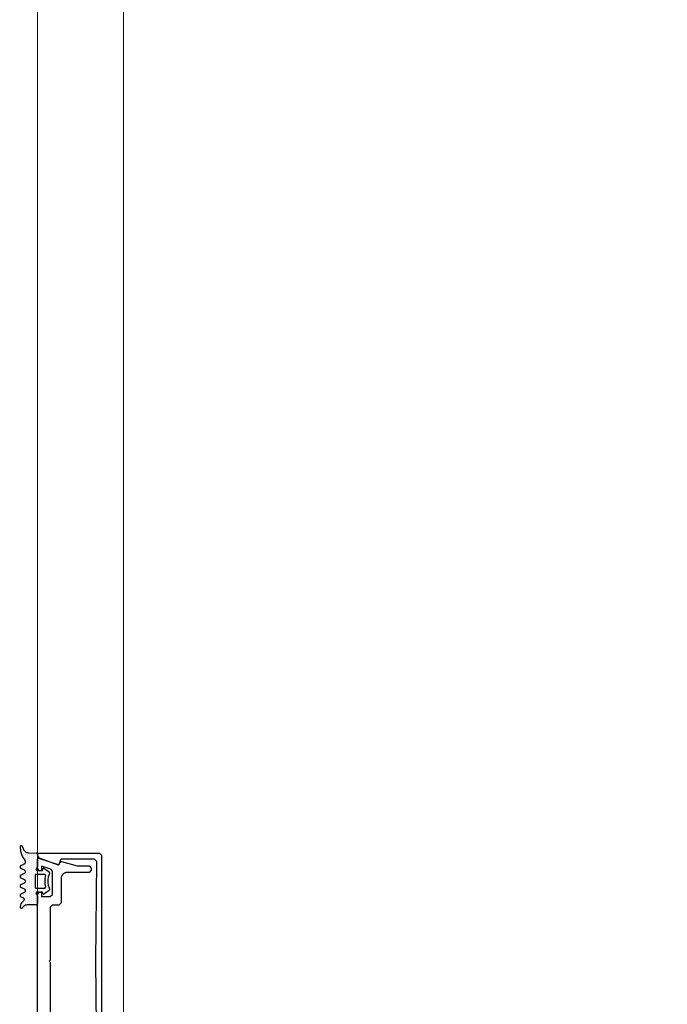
# Model space of a CAD drawing. Extents: x 4615668 to 9294084, y 5325188 to 10688993.
# Tile 275 of 656: x 4639518 to 4639533, y 5327511 to 5327534. Entities that reach past the tile are written whole.
import ezdxf

# ---------------------------------------------------------------- set-up
doc = ezdxf.new("R2010")
doc.units = 0
doc.header["$MEASUREMENT"] = 0
doc.layers.add('A_wymiary', color=152, linetype='Continuous', lineweight=5)
for name, color, linetype in [('CrossSectionsGums', 7, 'Continuous'), ('CrossSectionsProfils', 7, 'Continuous'), ('DIM', 7, 'Continuous')]:
    doc.layers.add(name, color=color, linetype=linetype)
doc.styles.add('Arial Narrow 20', font='arial.ttf', dxfattribs={"height": 20})
doc.dimstyles.new('1do100 ok', dxfattribs={"dimscale": 0.5, "dimtxt": 12, "dimasz": 25, "dimexe": 20, "dimexo": 0, "dimgap": 5, "dimtad": 1, "dimdec": 0, "dimzin": 9, "dimtxsty": 'Arial Narrow 20', "dimblk": 'ARCHTICK', "dimcen": 3, "dimdle": 20, "dimclrd": 256, "dimclre": 256, "dimclrt": 256, "dimadec": 0, "dimazin": 2, "dimtfac": 1, "dimtdec": 0, "dimtix": 1, "dimtmove": 2, "dimatfit": 3, "dimldrblk": 'NONE', "dimfxl": 0, "dimtvp": 1, "dimtolj": 1, "dimtzin": 0, "dimlwd": 5, "dimlwe": 5, "dimarcsym": 0})

# ---------------------------------------------------------------- blocks, each defined once
blk = doc.blocks.new('5032252X', base_point=(219.53, 286.06))
at = {"layer": 'CrossSectionsProfils', "flags": 128}
blk.add_lwpolyline([(242.62, 280.48), (241.63, 276.79), (241.63, 274.06), (241.13, 273.56), (240.63, 273.56), (240.13, 274.06), (240.13, 279.06), (240.12, 279.13), (240.12, 279.19), (240.11, 279.26), (240.1, 279.32), (240.09, 279.39), (240.08, 279.45), (240.06, 279.51), (240.04, 279.58), (240.01, 279.64), (239.99, 279.7), (239.96, 279.76), (239.93, 279.81), (239.89, 279.87), (239.86, 279.92), (239.82, 279.98), (239.78, 280.03), (239.73, 280.08), (239.69, 280.12), (239.64, 280.17), (239.59, 280.21), (239.54, 280.25), (239.49, 280.29), (239.43, 280.33), (239.38, 280.36), (239.32, 280.39), (239.26, 280.42), (239.2, 280.45), (239.14, 280.47), (239.08, 280.49), (239.01, 280.51), (238.95, 280.53), (238.89, 280.54), (238.82, 280.55), (238.76, 280.56), (238.69, 280.56), (238.63, 280.56), (233.03, 280.56), (232.53, 281.06), (232.53, 282.56), (232.03, 283.06), (219.78, 283.06), (219.53, 283.31), (219.28, 283.06), (207.03, 283.06), (206.53, 282.56), (206.53, 281.06), (206.03, 280.56), (200.43, 280.56), (200.36, 280.56), (200.3, 280.56), (200.23, 280.55), (200.17, 280.54), (200.1, 280.53), (200.04, 280.51), (199.98, 280.49), (199.91, 280.47), (199.85, 280.45), (199.79, 280.42), (199.73, 280.39), (199.68, 280.36), (199.62, 280.33), (199.57, 280.29), (199.51, 280.25), (199.46, 280.21), (199.41, 280.17), (199.37, 280.12), (199.32, 280.08), (199.28, 280.03), (199.24, 279.98), (199.2, 279.92), (199.16, 279.87), (199.13, 279.81), (199.1, 279.76), (199.07, 279.7), (199.04, 279.64), (199.02, 279.58), (199, 279.51), (198.98, 279.45), (198.96, 279.39), (198.95, 279.32), (198.94, 279.26), (198.93, 279.19), (198.93, 279.13), (198.93, 279.06), (198.93, 274.06), (198.43, 273.56), (197.93, 273.56), (197.43, 274.06), (197.43, 276.79), (196.44, 280.48), (196.62, 280.84), (196.99, 280.97), (197.12, 281.22), (195.64, 285.8), (195.83, 286.06), (198.03, 286.06), (198.53, 285.56), (198.53, 285.07), (197.45, 285.07), (198.15, 282.91), (198.62, 282.56), (204.03, 282.56), (204.53, 283.06), (204.53, 285.07), (203.53, 285.07), (203.53, 285.56), (204.03, 286.06), (235.03, 286.06), (235.53, 285.56), (235.53, 285.07), (234.53, 285.07), (234.53, 283.06), (235.03, 282.56), (240.43, 282.56), (240.9, 282.91), (241.6, 285.07), (240.53, 285.07), (240.53, 285.56), (241.03, 286.06), (243.23, 286.06), (243.42, 285.8), (241.94, 281.22), (242.06, 280.97), (242.43, 280.84), (242.62, 280.48)], dxfattribs=at)
blk = doc.blocks.new('K41_7891_X', base_point=(69.24231, 1066.76321))
at = {"layer": 'CrossSectionsProfils'}
for p, q in [((44.44231, 1066.76321), (44.24231, 1066.56321)), ((44.24231, 1066.56321), (44.24231, 1052.26321)), ((44.77159, 1066.76321), (44.44231, 1066.76321)), ((45.24143, 1066.43422), (44.77159, 1066.76321)), ((46.88025, 1061.93161), (45.24143, 1066.43422)), ((93.24318, 1066.43422), (91.60437, 1061.93161)), ((93.71303, 1066.76321), (93.24318, 1066.43422)), ((94.04231, 1066.76321), (93.71303, 1066.76321)), ((94.24231, 1066.56321), (94.04231, 1066.76321)), ((94.24231, 1052.26321), (94.24231, 1066.56321)), ((45.54231, 1061.23181), (46.76071, 1061.67527)), ((45.54231, 1053.56323), (45.54231, 1061.23181)), ((46.76071, 1061.67527), (46.88025, 1061.93161)), ((91.60437, 1061.93161), (91.7239, 1061.67527)), ((91.7239, 1061.67527), (92.94231, 1061.23181)), ((92.94231, 1061.23181), (92.94231, 1053.56323)), ((46.04662, 1053.06324), (45.54231, 1053.56323)), ((69.24231, 1053.26321), (46.04662, 1053.06324)), ((92.438, 1053.06324), (69.24231, 1053.26321)), ((92.94231, 1053.56323), (92.438, 1053.06324)), ((44.24231, 1052.26321), (44.74231, 1051.76321)), ((44.74231, 1051.76321), (93.74231, 1051.76321)), ((93.74231, 1051.76321), (94.24231, 1052.26321))]:
    blk.add_line(p, q, dxfattribs=at)
blk = doc.blocks.new('Hatch19036', base_point=(5719.19, 731.85))
at = {"layer": 'CrossSectionsGums', "color": 8}
for p, q in [((6276.66, 666.61), (6276.66, 666.61)), ((6276.9, 666.14), (6276.9, 666.14)), ((6277.14, 666.61), (6277.14, 666.61)), ((6277.37, 665.18), (6277.37, 665.18)), ((6277.38, 666.14), (6277.38, 666.14)), ((6277.61, 665.66), (6277.61, 665.66)), ((6277.85, 666.14), (6277.85, 666.14)), ((6277.85, 665.18), (6277.85, 665.18)), ((6278.09, 665.66), (6278.09, 665.66)), ((6278.33, 665.18), (6278.33, 665.18)), ((6278.57, 665.66), (6278.57, 665.66)), ((6278.8, 665.18), (6278.8, 665.18)), ((6279.04, 665.66), (6279.04, 665.66)), ((6279.28, 666.14), (6279.28, 666.14)), ((6279.28, 665.18), (6279.28, 665.18)), ((6279.52, 666.61), (6279.52, 666.61)), ((6279.52, 665.66), (6279.52, 665.66)), ((6279.76, 666.14), (6279.76, 666.14)), ((6279.76, 665.18), (6279.76, 665.18)), ((6279.99, 665.66), (6279.99, 665.66)), ((6280.23, 665.18), (6280.23, 665.18)), ((6280.71, 665.18), (6280.71, 665.18)), ((6280.95, 665.66), (6280.95, 665.66)), ((6281.18, 665.18), (6281.18, 665.18)), ((6281.19, 666.14), (6281.19, 666.14)), ((6281.42, 666.61), (6281.42, 666.61)), ((6281.42, 665.66), (6281.42, 665.66)), ((6281.66, 666.14), (6281.66, 666.14)), ((6281.66, 665.18), (6281.66, 665.18)), ((6281.9, 666.61), (6281.9, 666.61)), ((6281.9, 665.66), (6281.9, 665.66)), ((6282.14, 666.14), (6282.14, 666.14)), ((6282.14, 665.18), (6282.14, 665.18)), ((6282.38, 665.66), (6282.38, 665.66)), ((6282.61, 665.18), (6282.61, 665.18)), ((6283.09, 665.18), (6283.09, 665.18)), ((6283.33, 665.66), (6283.33, 665.66)), ((6283.57, 666.14), (6283.57, 666.14)), ((6283.57, 665.18), (6283.57, 665.18)), ((6283.8, 666.61), (6283.8, 666.61)), ((6283.8, 665.66), (6283.8, 665.66)), ((6284.04, 666.14), (6284.04, 666.14)), ((6284.04, 665.18), (6284.04, 665.18)), ((6284.28, 665.66), (6284.28, 665.66)), ((6284.52, 665.18), (6284.52, 665.18)), ((6284.99, 665.18), (6284.99, 665.18)), ((6285.23, 665.66), (6285.23, 665.66)), ((6285.47, 666.14), (6285.47, 666.14)), ((6285.47, 665.18), (6285.47, 665.18)), ((6285.71, 666.61), (6285.71, 666.61)), ((6285.71, 665.66), (6285.71, 665.66)), ((6285.95, 666.14), (6285.95, 666.14)), ((6285.95, 665.18), (6285.95, 665.18)), ((6286.19, 666.61), (6286.19, 666.61)), ((6286.19, 665.66), (6286.19, 665.66)), ((6286.42, 666.14), (6286.42, 666.14)), ((6286.42, 665.18), (6286.42, 665.18)), ((6286.66, 665.66), (6286.66, 665.66)), ((6286.9, 665.18), (6286.9, 665.18)), ((6287.38, 665.18), (6287.38, 665.18)), ((6287.61, 665.66), (6287.61, 665.66)), ((6287.85, 665.18), (6287.85, 665.18)), ((6288.09, 665.66), (6288.09, 665.66)), ((6288.33, 666.14), (6288.33, 666.14)), ((6288.33, 665.18), (6288.33, 665.18)), ((6288.57, 665.66), (6288.57, 665.66)), ((6288.8, 666.14), (6288.8, 666.14)), ((6288.8, 665.18), (6288.8, 665.18)), ((6289.04, 665.66), (6289.04, 665.66)), ((6289.28, 666.14), (6289.28, 666.14)), ((6289.28, 665.18), (6289.28, 665.18)), ((6289.52, 666.61), (6289.52, 666.61)), ((6289.52, 665.66), (6289.52, 665.66)), ((6289.76, 666.14), (6289.76, 666.14)), ((6290, 666.61), (6290, 666.61)), ((6290.23, 666.14), (6290.23, 666.14)), ((6290.47, 666.61), (6290.47, 666.61)), ((6277.37, 664.23), (6277.37, 664.23)), ((6277.38, 663.28), (6277.38, 663.28)), ((6277.61, 664.71), (6277.61, 664.71)), ((6277.61, 663.76), (6277.61, 663.76)), ((6277.85, 664.23), (6277.85, 664.23)), ((6277.85, 663.28), (6277.85, 663.28)), ((6278.09, 664.71), (6278.09, 664.71)), ((6278.09, 663.76), (6278.09, 663.76)), ((6278.33, 664.23), (6278.33, 664.23)), ((6278.33, 663.28), (6278.33, 663.28)), ((6278.57, 664.71), (6278.57, 664.71)), ((6278.57, 663.76), (6278.57, 663.76)), ((6278.8, 664.23), (6278.8, 664.23)), ((6278.8, 663.28), (6278.8, 663.28)), ((6279.04, 664.71), (6279.04, 664.71)), ((6279.04, 663.76), (6279.04, 663.76)), ((6279.28, 664.23), (6279.28, 664.23)), ((6279.28, 663.28), (6279.28, 663.28)), ((6279.52, 664.71), (6279.52, 664.71)), ((6279.52, 663.76), (6279.52, 663.76)), ((6279.76, 664.23), (6279.76, 664.23)), ((6279.76, 663.28), (6279.76, 663.28)), ((6279.99, 664.71), (6279.99, 664.71)), ((6279.99, 663.76), (6279.99, 663.76)), ((6280.23, 664.23), (6280.23, 664.23)), ((6280.23, 663.28), (6280.23, 663.28)), ((6280.47, 664.71), (6280.47, 664.71)), ((6280.47, 663.76), (6280.47, 663.76)), ((6280.47, 662.8), (6280.47, 662.8)), ((6280.71, 664.23), (6280.71, 664.23)), ((6280.71, 663.28), (6280.71, 663.28)), ((6280.95, 664.71), (6280.95, 664.71)), ((6280.95, 663.76), (6280.95, 663.76)), ((6280.95, 662.8), (6280.95, 662.8)), ((6281.18, 664.23), (6281.18, 664.23)), ((6281.19, 663.28), (6281.19, 663.28)), ((6281.42, 664.71), (6281.42, 664.71)), ((6281.42, 663.76), (6281.42, 663.76)), ((6281.66, 664.23), (6281.66, 664.23)), ((6281.9, 664.71), (6281.9, 664.71)), ((6281.9, 663.76), (6281.9, 663.76)), ((6282.14, 664.23), (6282.14, 664.23)), ((6282.38, 664.71), (6282.38, 664.71)), ((6282.38, 663.76), (6282.38, 663.76)), ((6282.61, 664.23), (6282.61, 664.23)), ((6282.85, 664.71), (6282.85, 664.71)), ((6282.85, 663.76), (6282.85, 663.76)), ((6283.09, 664.23), (6283.09, 664.23)), ((6283.33, 664.71), (6283.33, 664.71)), ((6283.33, 663.76), (6283.33, 663.76)), ((6283.57, 664.23), (6283.57, 664.23)), ((6283.8, 664.71), (6283.8, 664.71)), ((6283.8, 663.76), (6283.8, 663.76)), ((6284.04, 664.23), (6284.04, 664.23)), ((6284.28, 664.71), (6284.28, 664.71)), ((6284.28, 663.76), (6284.28, 663.76)), ((6284.52, 664.23), (6284.52, 664.23)), ((6284.52, 663.28), (6284.52, 663.28)), ((6284.76, 664.71), (6284.76, 664.71)), ((6284.76, 663.76), (6284.76, 663.76)), ((6284.76, 662.8), (6284.76, 662.8)), ((6284.99, 664.23), (6284.99, 664.23)), ((6285, 663.28), (6285, 663.28)), ((6285.23, 664.71), (6285.23, 664.71)), ((6285.23, 663.76), (6285.23, 663.76)), ((6285.23, 662.8), (6285.23, 662.8)), ((6285.47, 664.23), (6285.47, 664.23)), ((6285.47, 663.28), (6285.47, 663.28)), ((6285.71, 664.71), (6285.71, 664.71)), ((6285.71, 663.76), (6285.71, 663.76)), ((6285.95, 664.23), (6285.95, 664.23)), ((6285.95, 663.28), (6285.95, 663.28)), ((6286.19, 664.71), (6286.19, 664.71)), ((6286.19, 663.76), (6286.19, 663.76)), ((6286.42, 664.23), (6286.42, 664.23)), ((6286.42, 663.28), (6286.42, 663.28)), ((6286.66, 664.71), (6286.66, 664.71)), ((6286.66, 663.76), (6286.66, 663.76)), ((6286.9, 664.23), (6286.9, 664.23)), ((6286.9, 663.28), (6286.9, 663.28)), ((6287.14, 664.71), (6287.14, 664.71)), ((6287.14, 663.76), (6287.14, 663.76)), ((6287.38, 664.23), (6287.38, 664.23)), ((6287.38, 663.28), (6287.38, 663.28)), ((6287.61, 664.71), (6287.61, 664.71)), ((6287.61, 663.76), (6287.61, 663.76)), ((6287.85, 664.23), (6287.85, 664.23)), ((6287.85, 663.28), (6287.85, 663.28)), ((6288.09, 664.71), (6288.09, 664.71)), ((6288.09, 663.76), (6288.09, 663.76)), ((6288.33, 664.23), (6288.33, 664.23)), ((6288.33, 663.28), (6288.33, 663.28)), ((6288.57, 664.71), (6288.57, 664.71)), ((6288.57, 663.76), (6288.57, 663.76)), ((6288.8, 664.23), (6288.8, 664.23)), ((6288.8, 663.28), (6288.8, 663.28)), ((6289.04, 664.71), (6289.04, 664.71)), ((6289.04, 663.76), (6289.04, 663.76)), ((6289.28, 664.23), (6289.28, 664.23)), ((6279.76, 661.37), (6279.76, 661.37)), ((6280.23, 661.37), (6280.23, 661.37)), ((6280.47, 661.85), (6280.47, 661.85)), ((6280.47, 660.9), (6280.47, 660.9)), ((6280.71, 662.33), (6280.71, 662.33)), ((6280.71, 661.37), (6280.71, 661.37)), ((6280.71, 660.42), (6280.71, 660.42)), ((6280.95, 661.85), (6280.95, 661.85)), ((6280.95, 660.9), (6280.95, 660.9)), ((6281.19, 660.42), (6281.19, 660.42)), ((6281.42, 660.9), (6281.42, 660.9)), ((6281.66, 660.42), (6281.66, 660.42)), ((6281.9, 660.9), (6281.9, 660.9)), ((6282.14, 660.42), (6282.14, 660.42)), ((6282.38, 660.9), (6282.38, 660.9)), ((6282.85, 660.9), (6282.85, 660.9)), ((6283.33, 660.9), (6283.33, 660.9)), ((6283.57, 660.42), (6283.57, 660.42)), ((6283.8, 660.9), (6283.8, 660.9)), ((6284.04, 660.42), (6284.04, 660.42)), ((6284.28, 660.9), (6284.28, 660.9)), ((6284.52, 662.33), (6284.52, 662.33)), ((6284.52, 661.37), (6284.52, 661.37)), ((6284.52, 660.42), (6284.52, 660.42)), ((6284.76, 661.85), (6284.76, 661.85)), ((6284.76, 660.9), (6284.76, 660.9)), ((6284.99, 662.33), (6284.99, 662.33)), ((6284.99, 661.37), (6284.99, 661.37)), ((6285, 660.42), (6285, 660.42)), ((6285.23, 661.85), (6285.23, 661.85)), ((6285.23, 660.9), (6285.23, 660.9)), ((6285.47, 661.37), (6285.47, 661.37))]:
    blk.add_line(p, q, dxfattribs=at)
blk = doc.blocks.new('120480', base_point=(6282.48, 662.75))
at = {"layer": 'CrossSectionsGums', "color": 1}
for p, q in [((6276.5, 666.64), (6276.48, 666.59)), ((6276.48, 666.59), (6276.48, 666.54)), ((6276.48, 666.54), (6276.49, 666.49)), ((6276.49, 666.49), (6276.5, 666.44)), ((6276.51, 666.69), (6276.5, 666.64)), ((6276.5, 666.44), (6276.52, 666.39)), ((6276.54, 666.73), (6276.51, 666.69)), ((6276.52, 666.39), (6276.55, 666.35)), ((6276.58, 666.77), (6276.54, 666.73)), ((6276.55, 666.35), (6276.59, 666.32)), ((6276.62, 666.8), (6276.58, 666.77)), ((6276.59, 666.32), (6276.63, 666.29)), ((6276.66, 666.82), (6276.62, 666.8)), ((6276.81, 666.17), (6276.63, 666.29)), ((6276.71, 666.84), (6276.66, 666.82)), ((6276.76, 666.85), (6276.71, 666.84)), ((6276.81, 666.85), (6276.76, 666.85)), ((6277.16, 666.78), (6276.81, 666.85)), ((6276.96, 666.02), (6276.81, 666.17)), ((6277.08, 665.85), (6276.96, 666.02)), ((6277.17, 665.66), (6277.08, 665.85)), ((6277.49, 666.66), (6277.16, 666.78)), ((6277.22, 665.45), (6277.17, 665.66)), ((6277.24, 665.24), (6277.22, 665.45)), ((6277.24, 663.15), (6277.24, 665.24)), ((6277.79, 666.48), (6277.49, 666.66)), ((6278.05, 666.24), (6277.79, 666.48)), ((6278.28, 665.97), (6278.05, 666.24)), ((6278.28, 665.97), (6278.31, 665.93)), ((6278.31, 665.93), (6278.35, 665.9)), ((6278.35, 665.9), (6278.39, 665.87)), ((6278.39, 665.87), (6278.44, 665.85)), ((6278.44, 665.85), (6278.5, 665.84)), ((6278.5, 665.84), (6278.55, 665.84)), ((6278.55, 665.84), (6278.6, 665.85)), ((6278.6, 665.85), (6278.65, 665.87)), ((6278.65, 665.87), (6278.7, 665.89)), ((6278.7, 665.89), (6278.74, 665.93)), ((6278.74, 665.93), (6278.77, 665.97)), ((6278.77, 665.97), (6278.8, 666.01)), ((6278.8, 666.01), (6279.08, 666.62)), ((6279.11, 666.68), (6279.08, 666.62)), ((6279.16, 666.73), (6279.11, 666.68)), ((6279.21, 666.78), (6279.16, 666.73)), ((6279.27, 666.81), (6279.21, 666.78)), ((6279.34, 666.83), (6279.27, 666.81)), ((6279.41, 666.85), (6279.34, 666.83)), ((6279.48, 666.85), (6279.41, 666.85)), ((6279.55, 666.83), (6279.48, 666.85)), ((6279.61, 666.81), (6279.55, 666.83)), ((6279.67, 666.78), (6279.61, 666.81)), ((6279.72, 666.73), (6279.67, 666.78)), ((6279.77, 666.68), (6279.72, 666.73)), ((6279.8, 666.62), (6279.77, 666.68)), ((6279.8, 666.62), (6280.18, 665.81)), ((6280.18, 665.81), (6280.21, 665.75)), ((6280.21, 665.75), (6280.26, 665.7)), ((6280.26, 665.7), (6280.31, 665.65)), ((6280.31, 665.65), (6280.37, 665.62)), ((6280.37, 665.62), (6280.44, 665.6)), ((6280.44, 665.6), (6280.51, 665.58)), ((6280.51, 665.58), (6280.58, 665.58)), ((6280.58, 665.58), (6280.65, 665.6)), ((6280.65, 665.6), (6280.71, 665.62)), ((6280.71, 665.62), (6280.77, 665.65)), ((6280.77, 665.65), (6280.82, 665.7)), ((6280.82, 665.7), (6280.87, 665.75)), ((6280.87, 665.75), (6280.9, 665.81)), ((6280.9, 665.81), (6281.28, 666.62)), ((6281.31, 666.68), (6281.28, 666.62)), ((6281.36, 666.73), (6281.31, 666.68)), ((6281.41, 666.78), (6281.36, 666.73)), ((6281.47, 666.81), (6281.41, 666.78)), ((6281.54, 666.83), (6281.47, 666.81)), ((6281.61, 666.85), (6281.54, 666.83)), ((6281.68, 666.85), (6281.61, 666.85)), ((6281.75, 666.83), (6281.68, 666.85)), ((6281.81, 666.81), (6281.75, 666.83)), ((6281.87, 666.78), (6281.81, 666.81)), ((6281.92, 666.73), (6281.87, 666.78)), ((6281.97, 666.68), (6281.92, 666.73)), ((6282, 666.62), (6281.97, 666.68)), ((6282, 666.62), (6282.38, 665.81)), ((6282.38, 665.81), (6282.41, 665.75)), ((6282.41, 665.75), (6282.46, 665.7)), ((6282.46, 665.7), (6282.51, 665.65)), ((6282.51, 665.65), (6282.57, 665.62)), ((6282.57, 665.62), (6282.64, 665.6)), ((6282.64, 665.6), (6282.71, 665.58)), ((6282.71, 665.58), (6282.78, 665.58)), ((6282.78, 665.58), (6282.85, 665.6)), ((6282.85, 665.6), (6282.91, 665.62)), ((6282.91, 665.62), (6282.97, 665.65)), ((6282.97, 665.65), (6283.02, 665.7)), ((6283.02, 665.7), (6283.07, 665.75)), ((6283.07, 665.75), (6283.1, 665.81)), ((6283.1, 665.81), (6283.48, 666.62)), ((6283.51, 666.68), (6283.48, 666.62)), ((6283.56, 666.73), (6283.51, 666.68)), ((6283.61, 666.78), (6283.56, 666.73)), ((6283.67, 666.81), (6283.61, 666.78)), ((6283.74, 666.83), (6283.67, 666.81)), ((6283.81, 666.85), (6283.74, 666.83)), ((6283.88, 666.85), (6283.81, 666.85)), ((6283.95, 666.83), (6283.88, 666.85)), ((6284.01, 666.81), (6283.95, 666.83)), ((6284.07, 666.78), (6284.01, 666.81)), ((6284.12, 666.73), (6284.07, 666.78)), ((6284.17, 666.68), (6284.12, 666.73)), ((6284.2, 666.62), (6284.17, 666.68)), ((6284.2, 666.62), (6284.58, 665.81)), ((6284.58, 665.81), (6284.61, 665.75)), ((6284.61, 665.75), (6284.66, 665.7)), ((6284.66, 665.7), (6284.71, 665.65)), ((6284.71, 665.65), (6284.77, 665.62)), ((6284.77, 665.62), (6284.84, 665.6)), ((6284.84, 665.6), (6284.91, 665.58)), ((6284.91, 665.58), (6284.98, 665.58)), ((6284.98, 665.58), (6285.05, 665.6)), ((6285.05, 665.6), (6285.11, 665.62)), ((6285.11, 665.62), (6285.17, 665.65)), ((6285.17, 665.65), (6285.22, 665.7)), ((6285.22, 665.7), (6285.27, 665.75)), ((6285.27, 665.75), (6285.3, 665.81)), ((6285.3, 665.81), (6285.68, 666.62)), ((6285.71, 666.68), (6285.68, 666.62)), ((6285.76, 666.73), (6285.71, 666.68)), ((6285.81, 666.78), (6285.76, 666.73)), ((6285.87, 666.81), (6285.81, 666.78)), ((6285.94, 666.83), (6285.87, 666.81)), ((6286.01, 666.85), (6285.94, 666.83)), ((6286.08, 666.85), (6286.01, 666.85)), ((6286.15, 666.83), (6286.08, 666.85)), ((6286.21, 666.81), (6286.15, 666.83)), ((6286.27, 666.78), (6286.21, 666.81)), ((6286.32, 666.73), (6286.27, 666.78)), ((6286.37, 666.68), (6286.32, 666.73)), ((6286.4, 666.62), (6286.37, 666.68)), ((6286.4, 666.62), (6286.75, 665.87)), ((6286.75, 665.87), (6286.8, 665.79)), ((6286.8, 665.79), (6286.86, 665.72)), ((6286.86, 665.72), (6286.93, 665.67)), ((6286.93, 665.67), (6287.01, 665.62)), ((6287.01, 665.62), (6287.1, 665.59)), ((6287.1, 665.59), (6287.19, 665.58)), ((6287.19, 665.58), (6287.28, 665.59)), ((6287.28, 665.59), (6287.37, 665.61)), ((6287.37, 665.61), (6287.45, 665.65)), ((6287.45, 665.65), (6287.52, 665.7)), ((6288.22, 666.18), (6287.52, 665.7)), ((6288.98, 666.54), (6288.22, 666.18)), ((6289.8, 666.76), (6288.98, 666.54)), ((6289.34, 664.98), (6289.24, 663.13)), ((6289.37, 665.17), (6289.34, 664.98)), ((6289.42, 665.37), (6289.37, 665.17)), ((6289.52, 665.54), (6289.42, 665.37)), ((6289.63, 665.7), (6289.52, 665.54)), ((6289.78, 665.84), (6289.63, 665.7)), ((6289.94, 665.96), (6289.78, 665.84)), ((6290.64, 666.85), (6289.8, 666.76)), ((6290.13, 666.04), (6289.94, 665.96)), ((6290.74, 666.27), (6290.13, 666.04)), ((6290.69, 666.84), (6290.64, 666.85)), ((6290.74, 666.83), (6290.69, 666.84)), ((6290.79, 666.81), (6290.74, 666.83)), ((6290.74, 666.27), (6290.79, 666.29)), ((6290.83, 666.78), (6290.79, 666.81)), ((6290.79, 666.29), (6290.84, 666.32)), ((6290.87, 666.74), (6290.83, 666.78)), ((6290.84, 666.32), (6290.87, 666.36)), ((6290.9, 666.7), (6290.87, 666.74)), ((6290.87, 666.36), (6290.9, 666.4)), ((6290.92, 666.65), (6290.9, 666.7)), ((6290.9, 666.4), (6290.92, 666.45)), ((6290.94, 666.6), (6290.92, 666.65)), ((6290.92, 666.45), (6290.94, 666.5)), ((6290.94, 666.55), (6290.94, 666.6)), ((6290.94, 666.5), (6290.94, 666.55)), ((6277.24, 663.15), (6277.25, 663.1)), ((6277.25, 663.1), (6277.26, 663.05)), ((6277.26, 663.05), (6277.28, 663)), ((6277.28, 663), (6277.31, 662.96)), ((6277.31, 662.96), (6277.35, 662.92)), ((6277.35, 662.92), (6277.39, 662.89)), ((6277.39, 662.89), (6277.44, 662.87)), ((6277.44, 662.87), (6277.49, 662.85)), ((6277.49, 662.85), (6277.54, 662.85)), ((6279.42, 662.85), (6277.54, 662.85)), ((6279.42, 662.85), (6279.47, 662.85)), ((6279.47, 662.85), (6279.53, 662.87)), ((6279.53, 662.87), (6279.57, 662.89)), ((6279.57, 662.89), (6279.62, 662.92)), ((6279.62, 662.92), (6279.65, 662.95)), ((6279.65, 662.95), (6279.68, 663)), ((6279.71, 663.04), (6279.68, 663)), ((6279.75, 663.08), (6279.71, 663.04)), ((6279.79, 663.11), (6279.75, 663.08)), ((6279.84, 663.13), (6279.79, 663.11)), ((6279.89, 663.14), (6279.84, 663.13)), ((6279.94, 663.15), (6279.89, 663.14)), ((6279.99, 663.14), (6279.94, 663.15)), ((6280.04, 663.13), (6279.99, 663.14)), ((6280.09, 663.11), (6280.04, 663.13)), ((6280.13, 663.08), (6280.09, 663.11)), ((6280.17, 663.04), (6280.13, 663.08)), ((6280.2, 663), (6280.17, 663.04)), ((6280.22, 662.95), (6280.2, 663)), ((6280.24, 662.9), (6280.22, 662.95)), ((6280.24, 662.85), (6280.24, 662.9)), ((6280.24, 661.65), (6280.24, 662.85)), ((6281.15, 663.18), (6281.14, 663.15)), ((6281.14, 663.15), (6281.14, 661.17)), ((6281.17, 663.25), (6281.15, 663.22)), ((6281.15, 663.22), (6281.15, 663.18)), ((6281.19, 663.28), (6281.17, 663.25)), ((6281.21, 663.3), (6281.19, 663.28)), ((6281.24, 663.32), (6281.21, 663.3)), ((6281.27, 663.34), (6281.24, 663.32)), ((6281.31, 663.34), (6281.27, 663.34)), ((6281.34, 663.35), (6281.31, 663.34)), ((6284.14, 663.35), (6281.34, 663.35)), ((6284.18, 663.34), (6284.14, 663.35)), ((6284.21, 663.34), (6284.18, 663.34)), ((6284.24, 663.32), (6284.21, 663.34)), ((6284.27, 663.3), (6284.24, 663.32)), ((6284.3, 663.28), (6284.27, 663.3)), ((6284.32, 663.25), (6284.3, 663.28)), ((6284.33, 663.22), (6284.32, 663.25)), ((6284.34, 663.18), (6284.33, 663.22)), ((6284.34, 663.15), (6284.34, 663.18)), ((6284.34, 661.17), (6284.34, 663.15)), ((6285.25, 662.9), (6285.24, 662.85)), ((6285.24, 662.85), (6285.24, 661.65)), ((6285.26, 662.95), (6285.25, 662.9)), ((6285.28, 663), (6285.26, 662.95)), ((6285.31, 663.04), (6285.28, 663)), ((6285.35, 663.08), (6285.31, 663.04)), ((6285.39, 663.11), (6285.35, 663.08)), ((6285.44, 663.13), (6285.39, 663.11)), ((6285.49, 663.14), (6285.44, 663.13)), ((6285.54, 663.15), (6285.49, 663.14)), ((6285.59, 663.14), (6285.54, 663.15)), ((6285.64, 663.13), (6285.59, 663.14)), ((6285.69, 663.11), (6285.64, 663.13)), ((6285.73, 663.08), (6285.69, 663.11)), ((6285.77, 663.04), (6285.73, 663.08)), ((6285.8, 663), (6285.77, 663.04)), ((6285.8, 663), (6285.83, 662.96)), ((6285.83, 662.96), (6285.87, 662.92)), ((6285.87, 662.92), (6285.91, 662.89)), ((6285.91, 662.89), (6285.96, 662.87)), ((6285.96, 662.87), (6286.01, 662.85)), ((6286.01, 662.85), (6286.06, 662.85)), ((6288.94, 662.85), (6286.06, 662.85)), ((6288.94, 662.85), (6288.99, 662.85)), ((6288.99, 662.85), (6289.04, 662.86)), ((6289.04, 662.86), (6289.09, 662.89)), ((6289.09, 662.89), (6289.13, 662.91)), ((6289.13, 662.91), (6289.17, 662.95)), ((6289.17, 662.95), (6289.2, 662.99)), ((6289.2, 662.99), (6289.22, 663.03)), ((6289.22, 663.03), (6289.23, 663.08)), ((6289.23, 663.08), (6289.24, 663.13)), ((6279.75, 661.41), (6279.74, 661.38)), ((6279.74, 661.38), (6279.74, 661.34)), ((6279.74, 661.34), (6279.75, 661.31)), ((6279.76, 661.44), (6279.75, 661.41)), ((6279.75, 661.31), (6279.76, 661.28)), ((6279.78, 661.48), (6279.76, 661.44)), ((6279.76, 661.28), (6279.78, 661.25)), ((6279.8, 661.5), (6279.78, 661.48)), ((6280.53, 660.18), (6279.78, 661.25)), ((6279.83, 661.52), (6279.8, 661.5)), ((6279.86, 661.54), (6279.83, 661.52)), ((6279.89, 661.55), (6279.86, 661.54)), ((6279.89, 661.55), (6280.24, 661.65)), ((6281.14, 661.17), (6281.15, 661.14)), ((6281.15, 661.14), (6281.16, 661.1)), ((6281.16, 661.1), (6281.17, 661.07)), ((6281.17, 661.07), (6281.19, 661.04)), ((6281.19, 661.04), (6281.22, 661.02)), ((6281.8, 660.31), (6281.2, 660.08)), ((6281.22, 661.02), (6281.25, 661)), ((6281.25, 661), (6281.28, 660.98)), ((6281.28, 660.98), (6281.32, 660.97)), ((6281.32, 660.97), (6281.36, 660.97)), ((6281.36, 660.97), (6281.39, 660.98)), ((6282.06, 661.11), (6281.39, 660.98)), ((6282.42, 660.43), (6281.8, 660.31)), ((6282.74, 661.15), (6282.06, 661.11)), ((6283.06, 660.43), (6282.42, 660.43)), ((6283.42, 661.11), (6282.74, 661.15)), ((6283.69, 660.31), (6283.06, 660.43)), ((6284.09, 660.98), (6283.42, 661.11)), ((6284.28, 660.08), (6283.69, 660.31)), ((6284.09, 660.98), (6284.13, 660.97)), ((6284.13, 660.97), (6284.16, 660.97)), ((6284.16, 660.97), (6284.2, 660.98)), ((6284.2, 660.98), (6284.23, 661)), ((6284.23, 661), (6284.26, 661.02)), ((6284.26, 661.02), (6284.29, 661.04)), ((6284.29, 661.04), (6284.31, 661.07)), ((6284.31, 661.07), (6284.33, 661.1)), ((6284.33, 661.1), (6284.34, 661.14)), ((6284.34, 661.14), (6284.34, 661.17)), ((6285.71, 661.25), (6284.96, 660.18)), ((6285.24, 661.65), (6285.59, 661.55)), ((6285.63, 661.54), (6285.59, 661.55)), ((6285.66, 661.52), (6285.63, 661.54)), ((6285.68, 661.5), (6285.66, 661.52)), ((6285.71, 661.48), (6285.68, 661.5)), ((6285.72, 661.45), (6285.71, 661.48)), ((6285.71, 661.25), (6285.72, 661.28)), ((6285.74, 661.41), (6285.72, 661.45)), ((6285.72, 661.28), (6285.74, 661.31)), ((6285.74, 661.38), (6285.74, 661.41)), ((6285.74, 661.34), (6285.74, 661.38)), ((6285.74, 661.31), (6285.74, 661.34)), ((6280.53, 660.18), (6280.56, 660.13)), ((6280.56, 660.13), (6280.61, 660.1)), ((6280.61, 660.1), (6280.66, 660.07)), ((6280.66, 660.07), (6280.72, 660.05)), ((6280.72, 660.05), (6280.77, 660.05)), ((6281.07, 660.05), (6280.77, 660.05)), ((6281.07, 660.05), (6281.1, 660.05)), ((6281.1, 660.05), (6281.14, 660.06)), ((6281.14, 660.06), (6281.17, 660.07)), ((6281.17, 660.07), (6281.2, 660.08)), ((6284.28, 660.08), (6284.31, 660.07)), ((6284.31, 660.07), (6284.35, 660.06)), ((6284.35, 660.06), (6284.38, 660.05)), ((6284.38, 660.05), (6284.42, 660.05)), ((6284.71, 660.05), (6284.42, 660.05)), ((6284.71, 660.05), (6284.77, 660.05)), ((6284.77, 660.05), (6284.82, 660.07)), ((6284.82, 660.07), (6284.87, 660.1)), ((6284.87, 660.1), (6284.92, 660.13)), ((6284.92, 660.13), (6284.96, 660.18))]:
    blk.add_line(p, q, dxfattribs=at)
at = {"layer": 'CrossSectionsGums'}
blk.add_blockref('Hatch19036', (5719.19, 731.85), dxfattribs=at)
blk = doc.blocks.new('G$CF6DD062E')
at = {"layer": 'A_wymiary', "ltscale": 40}
blk.add_lwpolyline([(912.15, 635.33), (932.15, 635.33), (932.15, 6965.31), (912.15, 6965.31), (912.15, 635.69)], dxfattribs=at)
at = {"layer": 'CrossSectionsGums', "rotation": 90.00000000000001}
blk.add_blockref('120480', (912.25, 4278.61), dxfattribs=at)
at = {"layer": 'CrossSectionsProfils', "rotation": 90.00000000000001}
for name, p in [('K41_7891_X', (912.15, 4260.33)), ('5032252X', (912.15, 4260.32))]:
    blk.add_blockref(name, p, dxfattribs=at)
blk = doc.blocks.new('_ArchTick')
at = {"color": 0, "linetype": 'ByBlock', "const_width": 0.15}
blk.add_lwpolyline([(-0.5, -0.5), (0.5, 0.5)], dxfattribs=at)
blk = doc.blocks.new('*D5685')
at = {"layer": 'Defpoints', "color": 0}
for p in [(4639513.783, 5327784.968), (4639627.699, 5327784.968), (4639498.783, 5327149.967)]:
    blk.add_point(p, dxfattribs=at)
at = {"layer": 'DIM', "lineweight": 5, "ltscale": 40}
for p, q in [((4639627.699, 5327139.967), (4639627.699, 5327794.968)), ((4639513.783, 5327784.968), (4639637.699, 5327784.968)), ((4639498.783, 5327149.967), (4639637.699, 5327149.967))]:
    blk.add_line(p, q, dxfattribs=at)
at = {"layer": 'DIM', "linetype": 'ByBlock', "lineweight": 5, "xscale": 12.5, "yscale": 12.5, "zscale": 12.5}
for p, rotation in [((4639627.699, 5327784.968), 90), ((4639627.699, 5327149.967), 270)]:
    blk.add_blockref('_ArchTick', p, dxfattribs=dict(at, rotation=rotation))
at = {"layer": 'DIM', "lineweight": 0, "ltscale": 40, "insert": (4639614.981, 5327467.467), "char_height": 20, "attachment_point": 5, "rotation": 90, "style": 'Arial Narrow 20'}
blk.add_mtext('\\A1;635', dxfattribs=at)
blk = doc.blocks.new('_None')

msp = doc.modelspace()

# ---------------------------------------------------------------- block references
at = {"layer": 'A_wymiary', "ltscale": 40, "xscale": 0.1, "yscale": 0.1, "zscale": 0.1}
msp.add_blockref('G$CF6DD062E', (4639427.168, 5327086.425), dxfattribs=at)

# ---------------------------------------------------------------- dimensions: what is measured, and where the dimension line sits
at = {"layer": 'DIM', "color": 1, "lineweight": 0, "ltscale": 40}
dim = msp.add_linear_dim(base=(4639627.699, 5327784.968), p1=(4639498.783, 5327149.967), p2=(4639513.783, 5327784.968), angle=90, dimstyle='1do100 ok', override={"dimfxl": 1, "dimfxlon": 0}, dxfattribs=at)
dim.commit()
dim.dimension.update_dxf_attribs({"geometry": '*D5685', "text_midpoint": (4639614.981, 5327467.467)})

doc.saveas('drawing.dxf')
